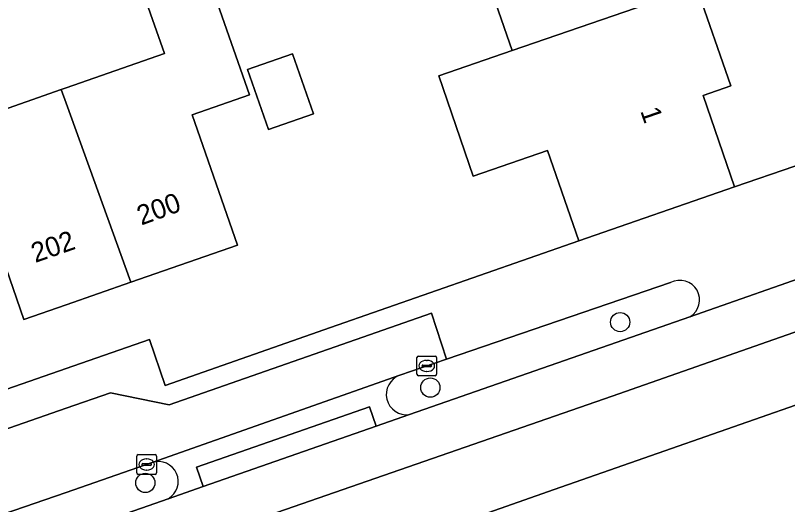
# Model space of a CAD drawing. Extents: x 158472 to 159562, y 388525 to 389606.
# Drawn here: x 158997.43 to 159036.66, y 389125.01 to 389149.85 of the extents above; entities that cross this region are included whole.
import ezdxf

# ---------------------------------------------------------------- set-up
doc = ezdxf.new("R2010")
doc.units = 0
for name, color, linetype in [('IMGEO_Berm_groen', 7, 'Continuous'), ('IMGEO_Boom', 7, 'Continuous'), ('IMGEO_Erf', 7, 'Continuous'), ('IMGEO_Kolk', 7, 'Continuous'), ('IMGEO_Pand', 7, 'Continuous'), ('IMGEO_Pand_nummerreeks', 7, 'Continuous'), ('IMGEO_Rijbaan_lokaal_gesloten', 7, 'Continuous'), ('IMGEO_Rijbaan_lokaal_open', 7, 'Continuous'), ('IMGEO_Voetpad_open', 7, 'Continuous')]:
    doc.layers.add(name, color=color, linetype=linetype)

msp = doc.modelspace()

# ---------------------------------------------------------------- linework, layer by layer
at = {"layer": 'IMGEO_Berm_groen'}
for points in [[(159030.716, 389136.278), (159019.328, 389132.39), (159016.952, 389131.579)], [(159017.444, 389129.575), (159031.696, 389134.545)], [(159043.025, 389132.132), (159024.799, 389125.775), (159008.616, 389120.085)], [(159004.372, 389127.137), (159000, 389125.627), (158996.805, 389124.523), (158969.626, 389115.003), (158932.281, 389101.962), (158921.603, 389098.188), (158920.111, 389097.633), (158920.782, 389095.788), (158922.752, 389096.465), (158936.615, 389101.294), (158954.615, 389107.585), (158998.026, 389122.802)], [(158998.026, 389122.802), (159000, 389123.491), (159005.187, 389125.3)]]:
    msp.add_lwpolyline(points, dxfattribs=at)
for centre, radius, start, end in [((159031.191, 389135.403), 0.996, 300.4634, 118.5124), ((159017.306, 389130.603), 1.038, 109.9326, 277.655), ((159004.688, 389126.178), 1.01, 299.6272, 108.2225)]:
    msp.add_arc(centre, radius, start, end, dxfattribs=at)
at = {"layer": 'IMGEO_Boom'}
for centre in [(159028.151, 389134.273), (159018.508, 389130.947), (159004.025, 389126.106)]:
    msp.add_circle(centre, 0.489, dxfattribs=at)
at = {"layer": 'IMGEO_Erf'}
for points in [[(159006.763, 389153.136), (159009.314, 389145.816), (159006.397, 389144.799), (159008.701, 389138.186), (159003.284, 389136.298), (159000, 389135.154), (158997.846, 389134.403), (158996.201, 389139.125), (158995.468, 389141.226), (158992.573, 389140.178), (158989.864, 389139.198), (158991.544, 389134.375), (158986.029, 389132.453), (158980.541, 389130.54), (158978.823, 389135.47), (158978.154, 389137.39), (158975.174, 389136.352)], [(158885.183, 389091.943), (159000, 389131.917), (159004.229, 389133.389), (159005.041, 389131.059), (159013.434, 389133.994), (159026.048, 389138.406), (159024.457, 389142.994), (159020.683, 389141.694), (159018.932, 389146.779), (159022.666, 389148.077), (159021.14, 389152.477)], [(158975.797, 389144.356), (158976.843, 389141.369), (158977.292, 389140.37), (158982.633, 389142.232), (158985.293, 389143.159), (158984.053, 389146.696), (158984.26, 389146.769), (158986.481, 389147.547), (158986.291, 389148.091), (158989.409, 389149.182), (158992.525, 389150.273), (158993.585, 389147.245), (158994.679, 389144.32), (158999.748, 389146.087), (159000, 389146.175), (159004.993, 389147.915), (159003.563, 389152.02)], [(159032.029, 389151.303), (159033.775, 389146.27), (159032.36, 389145.78), (159033.966, 389141.153), (159037.023, 389142.201)]]:
    msp.add_lwpolyline(points, dxfattribs=at)
msp.add_lwpolyline([(159009.224, 389147.113), (159011.509, 389147.909), (159012.575, 389144.85), (159010.29, 389144.054)], close=True, dxfattribs=at)
at = {"layer": 'IMGEO_Kolk'}
for p, q in [((159017.824, 389131.623), (159017.824, 389132.475)), ((159017.899, 389132.549), (159018.751, 389132.549)), ((159018.825, 389132.475), (159018.825, 389131.623)), ((159018.083, 389132.043), (159018.083, 389132.055)), ((159018.521, 389132.006), (159018.123, 389132.006)), ((159018.126, 389132.092), (159018.524, 389132.092)), ((159018.312, 389132.329), (159018.337, 389132.329)), ((159018.567, 389132.055), (159018.567, 389132.043)), ((159018.335, 389131.769), (159018.31, 389131.769)), ((159018.751, 389131.549), (159017.899, 389131.549)), ((159003.593, 389126.615), (159003.593, 389127.467)), ((159003.668, 389127.541), (159004.52, 389127.541)), ((159004.081, 389127.321), (159004.106, 389127.321)), ((159004.594, 389127.467), (159004.594, 389126.615)), ((159003.852, 389127.035), (159003.852, 389127.047)), ((159004.29, 389126.998), (159003.892, 389126.998)), ((159003.895, 389127.084), (159004.293, 389127.084)), ((159004.336, 389127.047), (159004.336, 389127.035)), ((159004.52, 389126.541), (159003.668, 389126.541)), ((159004.104, 389126.761), (159004.079, 389126.761))]:
    msp.add_line(p, q, dxfattribs=at)
for points in [[(159017.824, 389131.623), (159017.824, 389132.475)], [(159017.899, 389132.549), (159018.751, 389132.549)], [(159018.825, 389132.475), (159018.825, 389131.623)], [(159018.751, 389131.549), (159017.899, 389131.549)], [(159003.593, 389126.615), (159003.593, 389127.467)], [(159003.668, 389127.541), (159004.52, 389127.541)], [(159004.594, 389127.467), (159004.594, 389126.615)], [(159004.52, 389126.541), (159003.668, 389126.541)]]:
    msp.add_lwpolyline(points, dxfattribs=at)
for centre, radius, start, end in [((159017.901, 389132.473), 0.0765, 91.552, 178.448), ((159017.901, 389132.473), 0.0765, 91.552, 178.448), ((159018.749, 389132.473), 0.0765, 1.552, 88.448), ((159018.749, 389132.473), 0.0765, 1.552, 88.448), ((159018.123, 389132.052), 0.0403, 85.8775, 175.7526), ((159018.12, 389132.042), 0.0366, 178.938, 274.7102), ((159018.524, 389132.049), 0.043, 264.8664, 352.4533), ((159018.528, 389132.054), 0.0386, 1.7309, 96.639), ((159017.901, 389131.625), 0.0765, 181.552, 268.448), ((159017.901, 389131.625), 0.0765, 181.552, 268.448), ((159018.749, 389131.625), 0.0765, 271.552, 358.448), ((159018.749, 389131.625), 0.0765, 271.552, 358.448), ((159003.67, 389127.465), 0.0765, 91.552, 178.448), ((159003.67, 389127.465), 0.0765, 91.552, 178.448), ((159004.518, 389127.465), 0.0765, 1.552, 88.448), ((159004.518, 389127.465), 0.0765, 1.552, 88.448), ((159003.892, 389127.044), 0.0403, 85.8775, 175.7526), ((159003.889, 389127.034), 0.0366, 178.938, 274.7102), ((159004.293, 389127.041), 0.043, 264.8664, 352.4533), ((159004.297, 389127.046), 0.0386, 1.7309, 96.639), ((159003.67, 389126.617), 0.0765, 181.552, 268.448), ((159003.67, 389126.617), 0.0765, 181.552, 268.448), ((159004.518, 389126.617), 0.0765, 271.552, 358.448), ((159004.518, 389126.617), 0.0765, 271.552, 358.448)]:
    msp.add_arc(centre, radius, start, end, dxfattribs=at)
for centre, major_axis, ratio, start_param, end_param in [((159018.311, 389132.049), (-0.387, 0.002), 0.722429, 4.712389, 7.853982), ((159018.336, 389132.049), (-0.39, 0.002), 0.717154, 1.570796, 4.712389), ((159004.08, 389127.041), (-0.387, 0.002), 0.722429, 4.712389, 7.853982), ((159004.105, 389127.041), (-0.39, 0.002), 0.717154, 1.570796, 4.712389)]:
    msp.add_ellipse(centre, major_axis=major_axis, ratio=ratio, start_param=start_param, end_param=end_param, dxfattribs=at)
at = {"layer": 'IMGEO_Pand'}
for points in [[(159029.106, 389155.29), (159030.482, 389155.767), (159028.729, 389160.818), (159027.342, 389160.337), (159019.367, 389157.431), (159019.058, 389157.319), (159020.781, 389152.353), (159021.14, 389152.477), (159022.666, 389148.077), (159030.655, 389150.827)], [(159003.284, 389136.298), (159008.701, 389138.186), (159006.397, 389144.799), (159009.314, 389145.816), (159006.763, 389153.136), (159003.563, 389152.02), (159004.993, 389147.915), (159000, 389146.175), (158999.748, 389146.087), (159000, 389145.39)], [(159033.775, 389146.27), (159032.029, 389151.303), (159030.655, 389150.827), (159022.666, 389148.077), (159018.932, 389146.779), (159020.683, 389141.694), (159024.457, 389142.994), (159026.048, 389138.406), (159033.966, 389141.153), (159032.36, 389145.78)], [(158989.409, 389149.182), (158992.573, 389140.178), (158995.468, 389141.226), (158996.201, 389139.125), (158997.846, 389134.403), (159000, 389135.154), (159003.284, 389136.298), (159000, 389145.39), (158999.748, 389146.087), (158994.679, 389144.32), (158993.585, 389147.245), (158992.525, 389150.273)], [(159009.224, 389147.113), (159010.29, 389144.054), (159012.575, 389144.85), (159011.509, 389147.909)]]:
    msp.add_lwpolyline(points, close=True, dxfattribs=at)
at = {"layer": 'IMGEO_Rijbaan_lokaal_gesloten'}
for points in [[(159027.739, 389130.513), (159061.27, 389142.264), (159063.987, 389143.216), (159078.23, 389148.184), (159089.812, 389152.224), (159106.789, 389158.146), (159118.178, 389162.119)], [(159079.652, 389151.373), (159063.767, 389145.776), (159060.36, 389144.575), (159054.967, 389142.675), (159054.788, 389142.612), (159038.558, 389136.938), (159031.696, 389134.545), (159017.444, 389129.575), (159015.759, 389128.987), (159006.965, 389125.92), (159005.187, 389125.3), (159000, 389123.491), (158998.026, 389122.802), (158954.615, 389107.585), (158936.615, 389101.294), (158922.752, 389096.465), (158920.782, 389095.788), (158917.936, 389094.753), (158914.845, 389093.698), (158894.1, 389086.365), (158890.217, 389085.015), (158886.882, 389083.856), (158877.857, 389080.719), (158852.841, 389072.023)], [(158839.997, 389061.131), (158871.37, 389072.085), (158873.353, 389072.777), (158875.358, 389073.477), (158889.973, 389078.589), (158919.912, 389089.142), (158922.74, 389090.139), (158924.254, 389090.673), (158952.297, 389100.458), (158973.372, 389107.773), (158974.221, 389108.07), (159000, 389117.075), (159008.616, 389120.085), (159024.799, 389125.775), (159043.025, 389132.132), (159052.628, 389135.425), (159062.583, 389138.928), (159061.27, 389142.264), (159027.739, 389130.513), (158985.407, 389115.829), (158951.575, 389103.853), (158902.626, 389086.773), (158869.852, 389075.342), (158830.988, 389061.725)], [(158830.988, 389061.725), (158869.852, 389075.342), (158902.626, 389086.773), (158951.575, 389103.853), (158985.407, 389115.829), (159027.739, 389130.513)]]:
    msp.add_lwpolyline(points, dxfattribs=at)
at = {"layer": 'IMGEO_Rijbaan_lokaal_open'}
msp.add_lwpolyline([(159019.328, 389132.39), (159018.569, 389134.736), (159005.231, 389130.078), (159002.252, 389130.689), (159000, 389129.904), (158883.714, 389089.327), (158882.912, 389087.747), (158886.529, 389085.924), (158889.61, 389087.003), (158914.957, 389095.878), (158917.274, 389096.66), (158920.111, 389097.633), (158921.603, 389098.188), (158932.281, 389101.962), (158969.626, 389115.003), (158996.805, 389124.523), (159000, 389125.627), (159004.372, 389127.137), (159016.952, 389131.579)], close=True, dxfattribs=at)
at = {"layer": 'IMGEO_Voetpad_open'}
for points in [[(159037.023, 389142.201), (159033.966, 389141.153), (159026.048, 389138.406), (159013.434, 389133.994), (159005.041, 389131.059), (159004.229, 389133.389), (159000, 389131.917), (158885.183, 389091.943), (158883.064, 389091.206), (158881.809, 389089.71), (158878.146, 389085.342), (158886.529, 389085.924), (158882.912, 389087.747), (158883.714, 389089.327), (159000, 389129.904)], [(159031.696, 389134.545), (159038.558, 389136.938)], [(159000, 389129.904), (159002.252, 389130.689), (159005.231, 389130.078), (159018.569, 389134.736), (159019.328, 389132.39), (159030.716, 389136.278)], [(159016.952, 389131.579), (159004.372, 389127.137)], [(159005.187, 389125.3), (159006.965, 389125.92), (159006.623, 389126.902), (159015.417, 389129.969), (159015.759, 389128.987), (159017.444, 389129.575)]]:
    msp.add_lwpolyline(points, dxfattribs=at)
msp.add_lwpolyline([(159006.965, 389125.92), (159015.759, 389128.987), (159015.417, 389129.969), (159006.623, 389126.902)], close=True, dxfattribs=at)
for centre, radius, start, end in [((159031.191, 389135.403), 0.996, 300.4634, 118.5124), ((159017.306, 389130.603), 1.038, 109.9326, 277.655), ((159004.688, 389126.178), 1.01, 299.6272, 108.2225)]:
    msp.add_arc(centre, radius, start, end, dxfattribs=at)

# ---------------------------------------------------------------- texts
at = {"layer": 'IMGEO_Pand_nummerreeks'}
for s, rotation, p in [('1', 289.0793, (159029.163, 389145.003)), ('200', 20.062, (159003.822, 389139.177)), ('202', 19.2121, (158998.433, 389137.277))]:
    msp.add_text(s, height=1, rotation=rotation, dxfattribs=at).set_placement(p)

doc.saveas('drawing.dxf')
